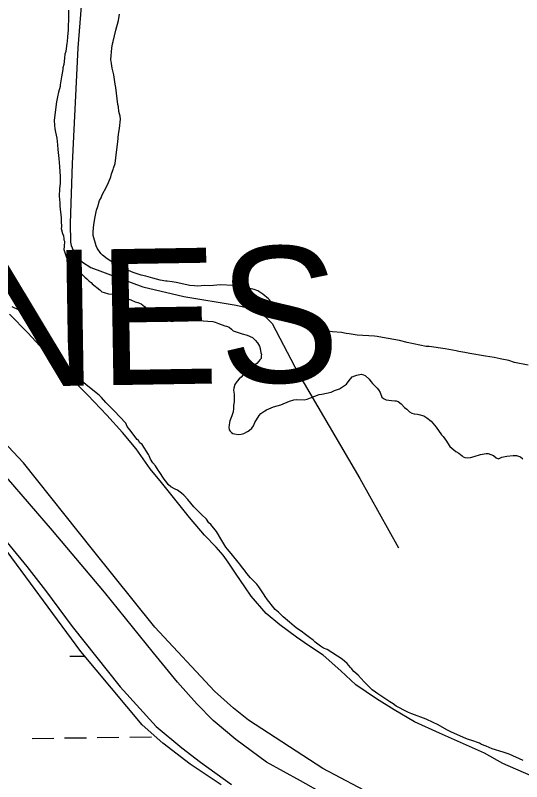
# Model space of a CAD drawing. Extents: x 3715084 to 3753216, y 488173 to 513963.
# Drawn here: x 3721421 to 3722166, y 495811 to 496938 of the extents above; entities that cross this region are included whole.
import ezdxf

# ---------------------------------------------------------------- set-up
doc = ezdxf.new("R2010")
doc.units = 0
for name, color, linetype in [('V-LEVE-TOET', 7, 'Continuous'), ('V-ROAD-CNTR', 7, 'Continuous'), ('V-SITE-VEGE', 7, 'Continuous'), ('V-TOPO-GNAM-IDEN', 7, 'Continuous'), ('V-TOPO-SHOR', 7, 'Continuous'), ('V-WETL-SWMP', 7, 'Continuous')]:
    doc.layers.add(name, color=color, linetype=linetype)

msp = doc.modelspace()

# ---------------------------------------------------------------- linework, layer by layer
at = {"layer": 'V-LEVE-TOET'}
for points in [[(3722309.9, 495524.9), (3722147, 495628.5), (3721979.2, 495734), (3721840.8, 495812.1), (3721790.6, 495839.4), (3721745.2, 495872.6), (3721711.9, 495900.5), (3721688, 495925), (3721659.6, 495956.9), (3721624.3, 496000.3), (3721552.2, 496089.5), (3721475.3, 496180.2), (3721407.8, 496258.8), (3721352, 496318.6), (3721323.6, 496344.1), (3721270.4, 496387.9), (3721204.9, 496437.4), (3721136.6, 496484.9), (3721049.3, 496541.5), (3720983.5, 496578.9), (3720906.4, 496626.8), (3720832.3, 496671.9), (3720750.9, 496717.9), (3720657.3, 496764.2)], [(3720616.4, 496722.2), (3720720.7, 496660.8), (3720828, 496599.5), (3720963.1, 496519), (3721036.7, 496472.5), (3721102.6, 496429.3), (3721188, 496366.4), (3721250, 496321.2), (3721297.9, 496279.8), (3721344.8, 496235), (3721383.5, 496192.6), (3721437.4, 496127), (3721464.9, 496091.8), (3721504.6, 496038.7), (3721575.2, 495950.4), (3721628, 495892), (3721666.1, 495860.3), (3721693.5, 495839.6), (3721738.9, 495806.5)]]:
    msp.add_lwpolyline(points, dxfattribs=at)
at = {"layer": 'V-ROAD-CNTR'}
for points in [[(3721555.6, 497463.7), (3721550.2, 497348.3), (3721530.4, 497110.6), (3721512.9, 496890.1), (3721504.5, 496719.5)], [(3721504.5, 496719.5), (3721501.6, 496632.1), (3721501.9, 496604.1), (3721503.1, 496599.5), (3721507.2, 496589), (3721513.7, 496580.9), (3721519.6, 496575.1), (3721531.8, 496567.1), (3721608.4, 496538.5), (3721669, 496524.4), (3721746, 496511.6), (3721756.5, 496509.4), (3721766.5, 496506.5), (3721776.4, 496503.1), (3721782.8, 496499.1), (3721788.7, 496495), (3721798.7, 496484.6), (3721837.7, 496410.4), (3721928, 496256.7), (3721984.7, 496154.6)]]:
    msp.add_lwpolyline(points, dxfattribs=at)
at = {"layer": 'V-SITE-VEGE'}
for p, q in [((3721499, 496945.8), (3721499.1, 496931.1)), ((3721572.8, 496930.4), (3721574.3, 496939.7)), ((3721499.1, 496931.1), (3721498.4, 496922.9)), ((3721568.8, 496916.2), (3721572.8, 496930.4)), ((3721498.4, 496922.9), (3721498.7, 496916.4)), ((3721497.4, 496906.7), (3721497.2, 496899)), ((3721498.7, 496916.4), (3721497.4, 496906.7)), ((3721564.7, 496899.3), (3721568.8, 496916.2)), ((3721496.6, 496896.9), (3721495.2, 496885)), ((3721497.2, 496899), (3721496.6, 496896.9)), ((3721562.8, 496889.5), (3721563.7, 496896)), ((3721563.7, 496896), (3721564.7, 496899.3)), ((3721495.2, 496885), (3721493.5, 496880.7)), ((3721561.4, 496873.2), (3721562.8, 496889.5)), ((3721493.3, 496875.2), (3721492, 496865.5)), ((3721493.5, 496880.7), (3721493.3, 496875.2)), ((3721562.1, 496867.2), (3721561.4, 496873.2)), ((3721490.8, 496860.6), (3721490.7, 496858.4)), ((3721492, 496865.5), (3721490.8, 496860.6)), ((3721563.3, 496860.1), (3721562.1, 496867.2)), ((3721490.7, 496858.4), (3721488.8, 496847.6)), ((3721565.7, 496850.4), (3721563.3, 496860.1)), ((3721567.6, 496836.8), (3721565.7, 496850.4)), ((3721488.8, 496847.6), (3721486.9, 496835.7)), ((3721486.8, 496833.5), (3721484.4, 496824.9)), ((3721486.9, 496835.7), (3721486.8, 496833.5)), ((3721568.8, 496832), (3721567.6, 496836.8)), ((3721571.4, 496807), (3721568.8, 496832)), ((3721482.6, 496817.9), (3721481.4, 496810.8)), ((3721484.4, 496824.9), (3721482.6, 496817.9)), ((3721481.4, 496810.8), (3721478, 496783.7)), ((3721572.6, 496803.2), (3721571.4, 496807)), ((3721573.2, 496796.7), (3721572.6, 496803.2)), ((3721575, 496789.7), (3721573.2, 496796.7)), ((3721478, 496783.7), (3721478.3, 496776.1)), ((3721574.3, 496771.7), (3721575.6, 496785.4)), ((3721575.6, 496785.4), (3721575, 496789.7)), ((3721478.3, 496776.1), (3721478.7, 496771.2)), ((3721478.7, 496771.2), (3721479.7, 496766.3)), ((3721572.8, 496763), (3721574.3, 496771.7)), ((3721479.7, 496766.3), (3721481.6, 496757.5)), ((3721571.4, 496752.1), (3721572.8, 496763)), ((3721481.6, 496757.5), (3721483, 496747.7)), ((3721569.5, 496736.9), (3721571.4, 496752.1)), ((3721483, 496747.7), (3721483.4, 496740.6)), ((3721483.4, 496740.6), (3721484.7, 496727.6)), ((3721567.7, 496720), (3721569.5, 496736.9)), ((3721484.7, 496727.6), (3721485.5, 496715.6)), ((3721485.5, 496715.6), (3721486.3, 496707.4)), ((3721565.1, 496713.4), (3721567.7, 496720)), ((3721486.3, 496707.4), (3721486.7, 496702)), ((3721561.5, 496700.3), (3721562.5, 496704.7)), ((3721562.5, 496704.7), (3721564.6, 496711.2)), ((3721564.6, 496711.2), (3721565.1, 496713.4)), ((3721486.7, 496702), (3721486.5, 496691.1)), ((3721554.7, 496685.5), (3721557.9, 496692.1)), ((3721557.9, 496692.1), (3721561.5, 496700.3)), ((3721485.7, 496683), (3721485.4, 496672.1)), ((3721486.5, 496691.1), (3721485.7, 496683)), ((3721548.4, 496673.9), (3721554.7, 496685.5)), ((3721485.4, 496672.1), (3721486.3, 496662.3)), ((3721544.8, 496665.7), (3721546.9, 496669.6)), ((3721546.9, 496669.6), (3721548.4, 496673.9)), ((3721486.3, 496662.3), (3721486.2, 496657.4)), ((3721542.2, 496657), (3721544.8, 496665.7)), ((3721486.2, 496657.4), (3721488.4, 496639.9)), ((3721538.2, 496641.7), (3721540.2, 496651.5)), ((3721540.2, 496651.5), (3721542.2, 496657)), ((3721488.4, 496639.9), (3721488.3, 496635.1)), ((3721488.3, 496635.1), (3721488.6, 496626.9)), ((3721536.2, 496630.2), (3721538.2, 496641.7)), ((3721488.6, 496626.9), (3721488, 496624.2)), ((3721488, 496624.2), (3721490, 496617.1)), ((3721535.3, 496619.3), (3721536.2, 496630.2)), ((3721490, 496617.1), (3721491.6, 496613.8)), ((3721491.6, 496613.8), (3721492, 496609.9)), ((3721535.5, 496613.9), (3721535.3, 496619.3)), ((3721539.6, 496598.8), (3721535.5, 496613.9)), ((3721492, 496609.9), (3721492, 496607.8)), ((3721492, 496607.8), (3721493, 496605.6)), ((3721493, 496605.6), (3721492.8, 496598)), ((3721492.8, 496598), (3721492.1, 496593.6)), ((3721492.1, 496593.6), (3721495.7, 496583.2)), ((3721541.2, 496595.5), (3721539.6, 496598.8)), ((3721546.8, 496587.5), (3721541.2, 496595.5)), ((3721495.7, 496583.2), (3721497.7, 496578.3)), ((3721549, 496585.3), (3721546.8, 496587.5)), ((3721555.7, 496580), (3721549, 496585.3)), ((3721568.3, 496572.1), (3721555.7, 496580)), ((3721497.7, 496578.3), (3721499.8, 496572.8)), ((3721499.8, 496572.8), (3721505.1, 496567.2)), ((3721575.5, 496567.9), (3721568.3, 496572.1)), ((3721591.9, 496560.6), (3721575.5, 496567.9)), ((3721505.1, 496567.2), (3721512, 496562.1)), ((3721512, 496562.1), (3721516.3, 496559.3)), ((3721516.3, 496559.3), (3721519.5, 496556.5)), ((3721519.5, 496556.5), (3721523.2, 496552.6)), ((3721595.8, 496559.1), (3721591.9, 496560.6)), ((3721606.1, 496556), (3721595.8, 496559.1)), ((3721523.2, 496552.6), (3721525.8, 496550.4)), ((3721525.8, 496550.4), (3721529.5, 496547)), ((3721529.5, 496547), (3721532.2, 496544.8)), ((3721612.7, 496554.5), (3721606.1, 496556)), ((3721623.1, 496551.4), (3721612.7, 496554.5)), ((3721634, 496548.4), (3721623.1, 496551.4)), ((3721642.2, 496546.9), (3721634, 496548.4)), ((3721644.4, 496547), (3721642.2, 496546.9)), ((3721651.5, 496546), (3721644.4, 496547)), ((3721657.5, 496545), (3721651.5, 496546)), ((3721677.7, 496540.5), (3721657.5, 496545)), ((3721532.2, 496544.8), (3721533.8, 496543.1)), ((3721533.8, 496543.1), (3721545, 496534.1)), ((3721545, 496534.1), (3721548.2, 496531.3)), ((3721684.7, 496540.1), (3721677.7, 496540.5)), ((3721689.6, 496539.7), (3721684.7, 496540.1)), ((3721699.4, 496540.4), (3721689.6, 496539.7)), ((3721706.5, 496540), (3721699.4, 496540.4)), ((3721712.4, 496540.7), (3721706.5, 496540)), ((3721722.2, 496541.4), (3721712.4, 496540.7)), ((3721741.3, 496540.7), (3721722.2, 496541.4)), ((3721748.3, 496539.7), (3721741.3, 496540.7)), ((3721757.6, 496538.3), (3721748.3, 496539.7)), ((3721772.4, 496534.7), (3721757.6, 496538.3)), ((3721777.8, 496532.7), (3721772.4, 496534.7)), ((3721548.2, 496531.3), (3721551.4, 496530.1)), ((3721551.4, 496530.1), (3721557.9, 496528.3)), ((3721557.9, 496528.3), (3721563.8, 496527.6)), ((3721563.8, 496527.6), (3721566, 496527)), ((3721566, 496527), (3721571.4, 496525.8)), ((3721571.4, 496525.8), (3721574.1, 496524.7)), ((3721574.1, 496524.7), (3721579.5, 496523.4)), ((3721579.5, 496523.4), (3721581.6, 496522.3)), ((3721581.6, 496522.3), (3721590.8, 496519.3)), ((3721785, 496527.9), (3721777.8, 496532.7)), ((3721793.3, 496521), (3721785, 496527.9)), ((3721590.8, 496519.3), (3721597.3, 496516.5)), ((3721597.3, 496516.5), (3721601.1, 496515.8)), ((3721601.1, 496515.8), (3721603.7, 496514.7)), ((3721603.7, 496514.7), (3721605.9, 496513.5)), ((3721605.9, 496513.5), (3721610.7, 496509.6)), ((3721797.7, 496516.2), (3721793.3, 496521)), ((3721802.7, 496511.4), (3721797.7, 496516.2)), ((3721813.1, 496505.6), (3721802.7, 496511.4)), ((3721425.2, 496504.6), (3721416.1, 496509.2)), ((3721440.6, 496490.6), (3721425.2, 496504.6)), ((3721610.7, 496509.6), (3721614.4, 496505.7)), ((3721614.4, 496505.7), (3721617, 496502.4)), ((3721617, 496502.4), (3721620.7, 496496.3)), ((3721822.5, 496498.2), (3721813.1, 496505.6)), ((3721442.7, 496488.4), (3721440.6, 496490.6)), ((3721620.7, 496496.3), (3721625.3, 496493.9)), ((3721625.3, 496493.9), (3721628, 496493.4)), ((3721628, 496493.4), (3721630.2, 496492.3)), ((3721630.2, 496492.3), (3721632.4, 496491.8)), ((3721632.4, 496491.8), (3721634.6, 496490.8)), ((3721634.6, 496490.8), (3721637.3, 496490.8)), ((3721637.3, 496490.8), (3721641.1, 496489.8)), ((3721641.1, 496489.8), (3721649.3, 496488.3)), ((3721651.5, 496487.8), (3721657.5, 496489)), ((3721657.5, 496489), (3721666.7, 496489.2)), ((3721666.7, 496489.2), (3721672.7, 496489.3)), ((3721672.7, 496489.3), (3721679.2, 496488.9)), ((3721679.2, 496488.9), (3721686.8, 496489.1)), ((3721686.8, 496489.1), (3721697.7, 496488.7)), ((3721697.7, 496488.7), (3721704.2, 496488.3)), ((3721829.1, 496494), (3721822.5, 496498.2)), ((3721838.5, 496488.2), (3721829.1, 496494)), ((3721449.6, 496479.5), (3721442.7, 496488.4)), ((3721461.6, 496460.1), (3721449.6, 496479.5)), ((3721649.3, 496488.3), (3721651.5, 496487.8)), ((3721704.2, 496488.3), (3721711.3, 496487.4)), ((3721711.3, 496487.4), (3721715.1, 496486.4)), ((3721715.1, 496486.4), (3721720, 496484.8)), ((3721720, 496484.8), (3721729.4, 496481.2)), ((3721729.4, 496481.2), (3721731.5, 496480.7)), ((3721731.5, 496480.7), (3721735.4, 496479.1)), ((3721735.4, 496479.1), (3721739.2, 496476.5)), ((3721848.9, 496483.5), (3721838.5, 496488.2)), ((3721853.3, 496481.4), (3721848.9, 496483.5)), ((3721862.6, 496477.8), (3721853.3, 496481.4)), ((3721870.3, 496475.8), (3721862.6, 496477.8)), ((3721739.2, 496476.5), (3721741.5, 496473.8)), ((3721741.5, 496473.8), (3721745.8, 496472.3)), ((3721745.8, 496472.3), (3721754.6, 496469.7)), ((3721754.6, 496469.7), (3721762.2, 496467.7)), ((3721762.2, 496467.7), (3721769.9, 496464)), ((3721881.2, 496473.2), (3721870.3, 496475.8)), ((3721887.7, 496472.3), (3721881.2, 496473.2)), ((3721900.8, 496471.4), (3721887.7, 496472.3)), ((3721907.9, 496470), (3721900.8, 496471.4)), ((3721912.2, 496469.5), (3721907.9, 496470)), ((3721924.2, 496467.6), (3721912.2, 496469.5)), ((3721949.8, 496465.9), (3721924.2, 496467.6)), ((3721463.1, 496457.4), (3721461.6, 496460.1)), ((3721470, 496449.6), (3721463.1, 496457.4)), ((3721769.9, 496464), (3721773.8, 496460.3)), ((3721773.8, 496460.3), (3721777.1, 496456)), ((3721777.1, 496456), (3721780, 496451.2)), ((3721953.6, 496465.4), (3721949.8, 496465.9)), ((3721961.3, 496463.9), (3721953.6, 496465.4)), ((3721986.4, 496459.5), (3721961.3, 496463.9)), ((3721997.8, 496456.5), (3721986.4, 496459.5)), ((3722007.1, 496455), (3721997.8, 496456.5)), ((3722025.7, 496451), (3722007.1, 496455)), ((3721474.7, 496443.5), (3721470, 496449.6)), ((3721489, 496428.5), (3721474.7, 496443.5)), ((3721780, 496451.2), (3721781.1, 496447.9)), ((3721781.1, 496447.9), (3721782.3, 496441.4)), ((3722030, 496450.6), (3722025.7, 496451)), ((3722053.5, 496447.2), (3722030, 496450.6)), ((3722069.8, 496444.3), (3722053.5, 496447.2)), ((3722073.6, 496443.3), (3722069.8, 496444.3)), ((3721782.5, 496433.3), (3721780.9, 496431.1)), ((3721782.3, 496441.4), (3721783.4, 496439.3)), ((3721782.9, 496437.1), (3721782.5, 496433.3)), ((3721783.4, 496439.3), (3721782.9, 496437.1)), ((3722082.4, 496441.8), (3722073.6, 496443.3)), ((3722090, 496440.3), (3722082.4, 496441.8)), ((3722112.9, 496436.4), (3722090, 496440.3)), ((3722126, 496434.5), (3722112.9, 496436.4)), ((3722134.7, 496432.5), (3722126, 496434.5)), ((3722147.3, 496430), (3722134.7, 496432.5)), ((3721494.8, 496421.8), (3721489, 496428.5)), ((3721499.6, 496416.8), (3721494.8, 496421.8)), ((3721776.1, 496425.6), (3721764.3, 496417.7)), ((3721779.3, 496429.4), (3721776.1, 496425.6)), ((3721780.9, 496431.1), (3721779.3, 496429.4)), ((3722156, 496427.4), (3722147.3, 496430)), ((3722175.7, 496423.5), (3722156, 496427.4)), ((3721510.2, 496406.7), (3721499.6, 496416.8)), ((3721758.9, 496412.7), (3721753.1, 496405.5)), ((3721764.3, 496417.7), (3721758.9, 496412.7)), ((3721923.7, 496408.8), (3721930.2, 496410)), ((3721930.2, 496410), (3721933.5, 496409)), ((3721518.7, 496400), (3721510.2, 496406.7)), ((3721524.6, 496394.9), (3721518.7, 496400)), ((3721747.2, 496400), (3721744.1, 496395)), ((3721750.4, 496403.3), (3721747.2, 496400)), ((3721753.1, 496405.5), (3721750.4, 496403.3)), ((3721908.2, 496395.5), (3721912.5, 496401)), ((3721912.5, 496401), (3721916.7, 496406)), ((3721916.7, 496406), (3721920.5, 496407.7)), ((3721920.5, 496407.7), (3721923.7, 496408.8)), ((3721933.5, 496409), (3721935.7, 496408)), ((3721935.7, 496408), (3721941.8, 496402.7)), ((3721941.8, 496402.7), (3721944, 496399.4)), ((3721944, 496399.4), (3721946.8, 496396.2)), ((3721537.4, 496384.8), (3721524.6, 496394.9)), ((3721742.5, 496389.6), (3721742.1, 496386.8)), ((3721744.1, 496395), (3721742.5, 496389.6)), ((3721890.5, 496385.9), (3721898, 496388.8)), ((3721898, 496388.8), (3721908.2, 496395.5)), ((3721946.8, 496396.2), (3721948.5, 496394.6)), ((3721948.5, 496394.6), (3721953.5, 496389.3)), ((3721953.5, 496389.3), (3721955.7, 496387.2)), ((3721955.7, 496387.2), (3721957.9, 496383.4)), ((3721544.3, 496379.2), (3721537.4, 496384.8)), ((3721547.5, 496375.9), (3721544.3, 496379.2)), ((3721553.8, 496368.6), (3721547.5, 496375.9)), ((3721742.1, 496386.8), (3721742.7, 496380.9)), ((3721742.7, 496380.9), (3721742.9, 496370)), ((3721855.3, 496375.4), (3721868.3, 496380)), ((3721868.3, 496380), (3721872.1, 496380.7)), ((3721872.1, 496380.7), (3721885.6, 496383.6)), ((3721885.6, 496383.6), (3721890.5, 496385.9)), ((3721957.9, 496383.4), (3721960.2, 496376.4)), ((3721960.2, 496376.4), (3721963, 496374.3)), ((3721566, 496356.4), (3721553.8, 496368.6)), ((3721742.9, 496370), (3721742, 496363.5)), ((3721800.7, 496361.9), (3721811.5, 496364.8)), ((3721811.5, 496364.8), (3721824.5, 496370.5)), ((3721824.5, 496370.5), (3721830.9, 496372.3)), ((3721830.9, 496372.3), (3721834.7, 496372.9)), ((3721834.7, 496372.9), (3721846.2, 496372.5)), ((3721846.2, 496372.5), (3721850.5, 496373.2)), ((3721850.5, 496373.2), (3721855.3, 496375.4)), ((3721963, 496374.3), (3721966.8, 496372.2)), ((3721966.8, 496372.2), (3721974.5, 496371.2)), ((3721974.5, 496371.2), (3721979.4, 496370.8)), ((3721979.4, 496370.8), (3721981.5, 496370.8)), ((3721981.5, 496370.8), (3721984.3, 496369.8)), ((3721984.3, 496369.8), (3721988.7, 496366.6)), ((3721988.7, 496366.6), (3721993.7, 496361.3)), ((3721583.5, 496338), (3721566, 496356.4)), ((3721741.6, 496354.8), (3721740.5, 496352)), ((3721742, 496359.7), (3721741.6, 496354.8)), ((3721742, 496363.5), (3721742, 496359.7)), ((3721782.4, 496352.3), (3721788.3, 496356.2)), ((3721788.3, 496356.2), (3721790.4, 496357.9)), ((3721790.4, 496357.9), (3721800.7, 496361.9)), ((3721993.7, 496361.3), (3721997, 496358.6)), ((3721997, 496358.6), (3722000.9, 496354.9)), ((3722000.9, 496354.9), (3722004.7, 496352.8)), ((3721739.5, 496348.7), (3721736.4, 496341.6)), ((3721740.5, 496352), (3721739.5, 496348.7)), ((3721773.4, 496339.1), (3721779.7, 496349.5)), ((3721779.7, 496349.5), (3721782.4, 496352.3)), ((3722004.7, 496352.8), (3722008, 496351.8)), ((3722008, 496351.8), (3722012.9, 496351.3)), ((3722012.9, 496351.3), (3722015.1, 496350.8)), ((3722015.1, 496350.8), (3722022.2, 496348.8)), ((3722022.2, 496348.8), (3722026.6, 496346.1)), ((3722026.6, 496346.1), (3722033.2, 496340.8)), ((3721585.5, 496333), (3721583.5, 496338)), ((3721589.2, 496328), (3721585.5, 496333)), ((3721735.4, 496335.1), (3721734.9, 496332.4)), ((3721734.9, 496332.4), (3721735.6, 496328)), ((3721735.9, 496338.9), (3721735.4, 496335.1)), ((3721736.4, 496341.6), (3721735.9, 496338.9)), ((3721764.9, 496327.5), (3721768.7, 496330.8)), ((3721768.7, 496330.8), (3721771.3, 496334.1)), ((3721771.3, 496334.1), (3721773.4, 496339.1)), ((3722033.2, 496340.8), (3722040.5, 496332.3)), ((3722040.5, 496332.3), (3722048.3, 496321)), ((3721600.3, 496314.2), (3721589.2, 496328)), ((3721735.6, 496328), (3721737.2, 496326.4)), ((3721737.2, 496326.4), (3721738.9, 496324.3)), ((3721738.9, 496324.3), (3721741.1, 496322.7)), ((3721741.1, 496322.7), (3721743.3, 496322.2)), ((3721743.3, 496322.2), (3721748.8, 496321.2)), ((3721748.8, 496321.2), (3721753.1, 496321.8)), ((3721753.1, 496321.8), (3721757.4, 496323)), ((3721757.4, 496323), (3721762.8, 496325.8)), ((3721762.8, 496325.8), (3721764.9, 496327.5)), ((3722048.3, 496321), (3722050.5, 496318.3)), ((3721601.9, 496312.5), (3721600.3, 496314.2)), ((3721604, 496309.2), (3721601.9, 496312.5)), ((3721607.3, 496306.5), (3721604, 496309.2)), ((3722050.5, 496318.3), (3722055.5, 496311.4)), ((3722055.5, 496311.4), (3722057.2, 496309.2)), ((3722057.2, 496309.2), (3722060.6, 496303.8)), ((3721616.8, 496292), (3721607.3, 496306.5)), ((3722060.6, 496303.8), (3722069.4, 496296.4)), ((3721617.9, 496289.9), (3721616.8, 496292)), ((3721619.6, 496285), (3721617.9, 496289.9)), ((3722069.4, 496296.4), (3722073.8, 496293.8)), ((3722073.8, 496293.8), (3722078.8, 496290.1)), ((3722078.8, 496290.1), (3722080.4, 496288.5)), ((3722080.4, 496288.5), (3722082.6, 496287.4)), ((3722082.6, 496287.4), (3722086.4, 496286.9)), ((3722086.4, 496286.9), (3722090.8, 496287.6)), ((3722090.8, 496287.6), (3722096.2, 496288.8)), ((3722096.2, 496288.8), (3722105.9, 496292.2)), ((3722105.9, 496292.2), (3722114, 496293.5)), ((3722114, 496293.5), (3722116.8, 496293.5)), ((3722116.8, 496293.5), (3722125, 496290.4)), ((3722125, 496290.4), (3722128.8, 496287.2)), ((3722128.8, 496287.2), (3722132.1, 496285.7)), ((3722132.1, 496285.7), (3722134.3, 496286.8)), ((3722134.3, 496286.8), (3722137, 496287.9)), ((3722137, 496287.9), (3722144.6, 496289.7)), ((3722144.6, 496289.7), (3722153.8, 496290.4)), ((3722153.8, 496290.4), (3722158.7, 496290.5)), ((3722158.7, 496290.5), (3722164.7, 496288.5)), ((3722164.7, 496288.5), (3722168, 496285.8)), ((3721623, 496279.6), (3721619.6, 496285)), ((3721626.9, 496275.4), (3721623, 496279.6)), ((3721630.8, 496268.9), (3721626.9, 496275.4)), ((3721632.5, 496266.8), (3721630.8, 496268.9)), ((3721639.8, 496255.5), (3721632.5, 496266.8)), ((3721643.7, 496250.7), (3721639.8, 496255.5)), ((3721645.9, 496248), (3721643.7, 496250.7)), ((3721649.8, 496244.3), (3721645.9, 496248)), ((3721655.8, 496241.1), (3721649.8, 496244.3)), ((3721659.7, 496239.6), (3721655.8, 496241.1)), ((3721665.2, 496235.3), (3721659.7, 496239.6)), ((3721669, 496232.1), (3721665.2, 496235.3)), ((3721674.6, 496225.7), (3721669, 496232.1)), ((3721683.5, 496215), (3721674.6, 496225.7)), ((3721686.8, 496211.3), (3721683.5, 496215)), ((3721694.6, 496203.8), (3721686.8, 496211.3)), ((3721702.3, 496196.9), (3721694.6, 496203.8)), ((3721705.7, 496191.5), (3721702.3, 496196.9)), ((3721708.5, 496188.9), (3721705.7, 496191.5)), ((3721716.8, 496178.7), (3721708.5, 496188.9)), ((3721724.7, 496165.3), (3721716.8, 496178.7)), ((3721730.9, 496155.6), (3721724.7, 496165.3)), ((3721733.1, 496152.9), (3721730.9, 496155.6)), ((3721735.9, 496149.2), (3721733.1, 496152.9)), ((3721747, 496135.8), (3721735.9, 496149.2)), ((3721748.7, 496133.7), (3721747, 496135.8)), ((3721751.5, 496130.5), (3721748.7, 496133.7)), ((3721755.4, 496125.1), (3721751.5, 496130.5)), ((3721758.2, 496121.9), (3721755.4, 496125.1)), ((3721761.5, 496117.1), (3721758.2, 496121.9)), ((3721767.1, 496110.6), (3721761.5, 496117.1)), ((3721776.5, 496101), (3721767.1, 496110.6)), ((3721779.3, 496097.3), (3721776.5, 496101)), ((3721787.1, 496085.5), (3721779.3, 496097.3)), ((3721788.8, 496083.3), (3721787.1, 496085.5)), ((3721792.2, 496078), (3721788.8, 496083.3)), ((3721801.1, 496066.2), (3721792.2, 496078)), ((3721803.3, 496064), (3721801.1, 496066.2)), ((3721808.3, 496059.8), (3721803.3, 496064)), ((3721814.9, 496053.4), (3721808.3, 496059.8)), ((3721824.3, 496045.4), (3721814.9, 496053.4)), ((3721831.5, 496039.6), (3721824.3, 496045.4)), ((3721834.3, 496036.9), (3721831.5, 496039.6)), ((3721843.6, 496030.6), (3721834.3, 496036.9)), ((3721845.8, 496028.4), (3721843.6, 496030.6)), ((3721854.1, 496022.6), (3721845.8, 496028.4)), ((3721859.1, 496018.9), (3721854.1, 496022.6)), ((3721862.4, 496015.7), (3721859.1, 496018.9)), ((3721870.1, 496009.9), (3721862.4, 496015.7)), ((3721874.5, 496007.3), (3721870.1, 496009.9)), ((3721880, 496005.2), (3721874.5, 496007.3)), ((3721902, 495990.9), (3721880, 496005.2)), ((3721909.2, 495984.6), (3721902, 495990.9)), ((3721914.2, 495978.7), (3721909.2, 495984.6)), ((3721915.9, 495977.1), (3721914.2, 495978.7)), ((3721919.2, 495972.8), (3721915.9, 495977.1)), ((3721925.3, 495967.5), (3721919.2, 495972.8)), ((3721934.2, 495957.3), (3721925.3, 495967.5)), ((3721946.4, 495945.6), (3721934.2, 495957.3)), ((3721951.3, 495942.4), (3721946.4, 495945.6)), ((3721954.6, 495939.8), (3721951.3, 495942.4)), ((3721959, 495937.1), (3721954.6, 495939.8)), ((3721972.3, 495928.1), (3721959, 495937.1)), ((3721977.2, 495925), (3721972.3, 495928.1)), ((3721981.6, 495921.8), (3721977.2, 495925)), ((3721997.5, 495913.4), (3721981.6, 495921.8)), ((3721999.7, 495912.4), (3721997.5, 495913.4)), ((3722004.7, 495910.3), (3721999.7, 495912.4)), ((3722025.5, 495902.5), (3722004.7, 495910.3)), ((3722035.9, 495897.8), (3722025.5, 495902.5)), ((3722042.5, 495894.7), (3722035.9, 495897.8)), ((3722057.3, 495886.3), (3722042.5, 495894.7)), ((3722062.8, 495883.7), (3722057.3, 495886.3)), ((3722084.2, 495874.3), (3722062.8, 495883.7)), ((3722088, 495872.8), (3722084.2, 495874.3)), ((3722093, 495871.2), (3722088, 495872.8)), ((3722104.4, 495867.1), (3722093, 495871.2)), ((3722107.2, 495865.5), (3722104.4, 495867.1)), ((3722113.8, 495862.9), (3722107.2, 495865.5)), ((3722123.1, 495858.8), (3722113.8, 495862.9)), ((3722138.9, 495854.2), (3722123.1, 495858.8)), ((3722147.7, 495851.1), (3722138.9, 495854.2)), ((3722168.5, 495841.7), (3722147.7, 495851.1))]:
    msp.add_line(p, q, dxfattribs=at)
at = {"layer": 'V-TOPO-SHOR'}
msp.add_line((3722180.3, 495819.2), (3722138.7, 495837.6), dxfattribs=at)
for points in [[(3723777.7, 494653.7), (3723581.8, 494773), (3723375.4, 494891.2), (3723192.5, 494982), (3723026.6, 495074.7), (3722844.1, 495193), (3722674.4, 495314.9), (3722494.2, 495442), (3722305.3, 495568.4), (3722101, 495704.7), (3722003.7, 495761.2), (3721873.5, 495830.2), (3721763.8, 495901.2), (3721742.1, 495918.6), (3721713.9, 495944), (3721626.2, 496038), (3721534.2, 496152.3), (3721432.8, 496279.9), (3721358.1, 496358.8), (3721332.2, 496381.4), (3721291.7, 496415.5), (3721155.4, 496521.3), (3721052.1, 496586.5), (3721002.1, 496612.6)], [(3722138.7, 495837.6), (3722111.7, 495852.5), (3722045.5, 495881.8), (3722008.6, 495898.5), (3721978.7, 495916.3), (3721952.3, 495932.5), (3721922.3, 495953.3), (3721900, 495973.5), (3721874.1, 495996.7), (3721852.4, 496011.1), (3721834.8, 496023.2), (3721810.2, 496041.2), (3721790.2, 496057.9), (3721767.8, 496083.5), (3721758.4, 496097.4), (3721746, 496116), (3721734.1, 496133.4), (3721726.5, 496143.9), (3721716.5, 496155.5), (3721699.4, 496173.4), (3721677, 496199.5), (3721635.7, 496250.6), (3721619.2, 496270.9), (3721598.6, 496300.5), (3721578.5, 496324.3), (3721555.6, 496349.8), (3721527.3, 496379.4), (3721493.8, 496412.4), (3721468.5, 496439.1), (3721439.1, 496471), (3721412, 496498.2)]]:
    msp.add_lwpolyline(points, dxfattribs=at)
at = {"layer": 'V-WETL-SWMP'}
for p, q in [((3721517.2, 496002.4), (3721394.6, 496168.1)), ((3721500.7, 495995.2), (3721523.1, 495995.5)), ((3721607.4, 495894.4), (3721517.2, 496002.4)), ((3721637.9, 495867.1), (3721607.4, 495894.4)), ((3721445.3, 495874.4), (3721477.3, 495874.8)), ((3721493.3, 495875), (3721525.3, 495875.4)), ((3721541.3, 495875.6), (3721573.3, 495876)), ((3721589.3, 495876.2), (3721621.3, 495876.6)), ((3721678.2, 495836.5), (3721637.9, 495867.1)), ((3721723.7, 495806), (3721678.2, 495836.5))]:
    msp.add_line(p, q, dxfattribs=at)

# ---------------------------------------------------------------- texts
at = {"layer": 'V-TOPO-GNAM-IDEN'}
msp.add_text('PLAQUEMINES', height=200, rotation=0.918, dxfattribs=at).set_placement((3719968.1, 496368.4))

doc.saveas('drawing.dxf')
